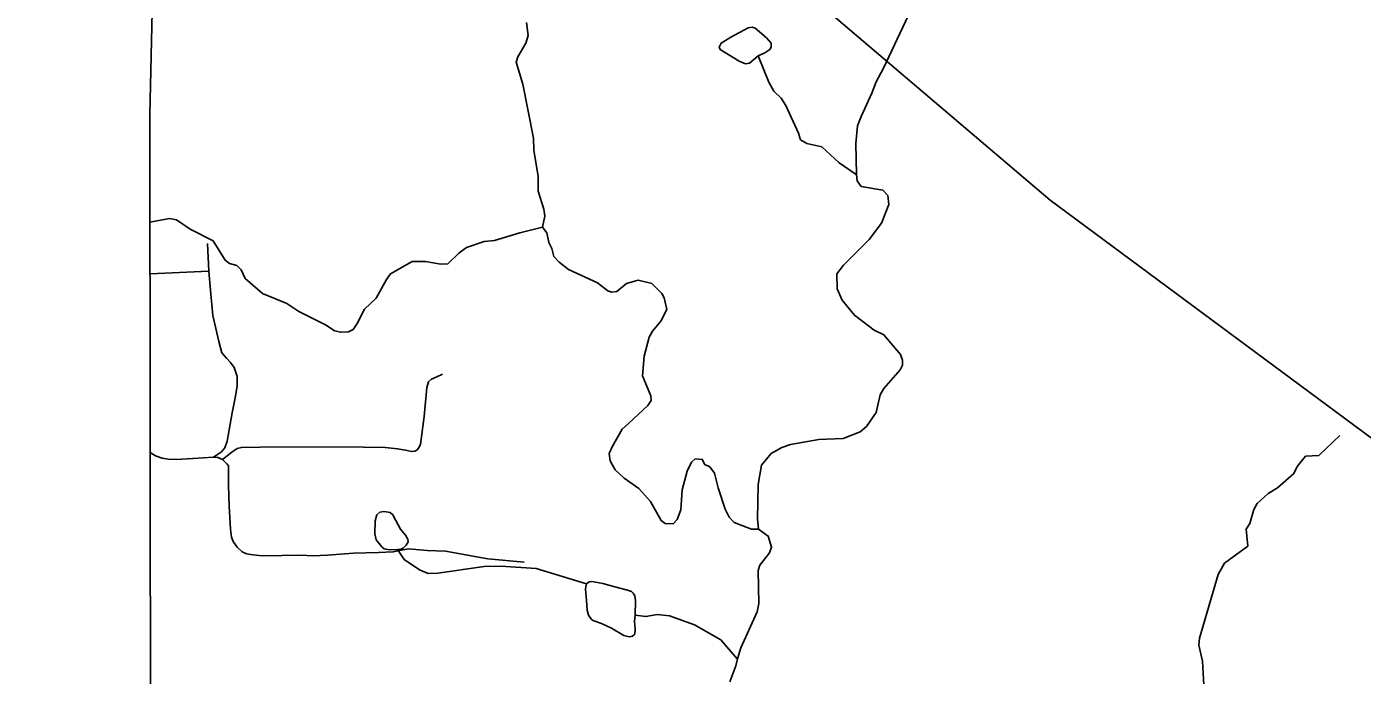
# Model space of a CAD drawing. Extents: x 2056842 to 2160602, y 826753 to 1016856.
# Drawn here: x 2057583 to 2065333, y 901543 to 905308 of the extents above; entities that cross this region are included whole.
import ezdxf

# ---------------------------------------------------------------- set-up
doc = ezdxf.new("R2010")
doc.units = 0
for name, color, linetype in [('Exist Boundary Political CountyLine', 7, 'Continuous'), ('Exist Hydrographic Creek Single Shore', 7, 'Continuous'), ('Exist Hydrographic Misc Water Feature', 7, 'Continuous'), ('Exist Road Non-System Type 51', 7, 'Continuous'), ('Exist Utilities Electrical Transmission Line', 7, 'Continuous')]:
    doc.layers.add(name, color=color, linetype=linetype)

msp = doc.modelspace()

# ---------------------------------------------------------------- linework, layer by layer
at = {"layer": 'Exist Boundary Political CountyLine'}
for points in [[(2059856.6, 1016190.3), (2059992.1, 1014583.5), (2060287.9, 1010619.4), (2060242.2, 1008370.9), (2060207.5, 1006770.5), (2060178.3, 1005306.3), (2060151, 1003993.9), (2060126.7, 1003051.7), (2060085.9, 1001469.5), (2060082.6, 1001042.9), (2059970.1, 996247.2), (2059900.3, 992964.9), (2059780.5, 986400.7), (2059706.7, 983126.5), (2059583, 976558.1), (2059387.4, 966719.6), (2059309.7, 963431.4), (2059197.6, 956451.1), (2059161.2, 955539), (2058926.7, 940379.5), (2058724.8, 928102.2), (2058408.1, 910016.3), (2058297.2, 904795.7)], [(2058297.2, 904795.7), (2058303.6, 899210.9), (2058216.3, 894228.4), (2058153.8, 887046.6), (2058114.2, 884097.1), (2057934.2, 870695.4), (2057845.2, 864146.4), (2057782.3, 859231.4), (2057747.6, 856800.4), (2057703.7, 853375), (2057690, 853331.4), (2057682.4, 853304.8), (2057671.9, 853284), (2057665.5, 853266.1), (2057651.1, 853246.4), (2057634.7, 853224.7), (2057616.3, 853207.1), (2057582.7, 853187.7)]]:
    msp.add_lwpolyline(points, dxfattribs=at)
at = {"layer": 'Exist Hydrographic Creek Single Shore'}
for points in [[(2062761.4, 905508.3), (2062554.3, 905067.9), (2062512.4, 904987.8), (2062486.6, 904921.7), (2062424.9, 904787.7), (2062404.9, 904733.5), (2062395.2, 904629.5), (2062397.5, 904449.7)], [(2060484, 905331.9), (2060492.1, 905257.9), (2060480.1, 905211.9), (2060432.3, 905133.9), (2060422.5, 905101.9), (2060462.6, 904973.9), (2060523.1, 904660.2), (2060525.3, 904592.1), (2060551.6, 904438.1), (2060551.8, 904354.1), (2060583.8, 904248.3), (2060590, 904208.3), (2060576.1, 904144.2)], [(2062397.5, 904449.7), (2062401.5, 904413.6), (2062425.6, 904379.7), (2062551.6, 904359.9), (2062579.6, 904327.9), (2062585.7, 904275.9), (2062543.9, 904168), (2062472.1, 904071.9), (2062322.4, 903923.5), (2062284.5, 903873.5), (2062286.7, 903785.4), (2062314.8, 903721.5), (2062387, 903633.7), (2062501.2, 903545.8), (2062557.1, 903520), (2062653.3, 903404.2), (2062665.4, 903372.2), (2062665.5, 903344.2), (2062651.5, 903316.2), (2062557.6, 903208), (2062535.9, 903172), (2062511.9, 903067.9), (2062456.1, 902987.8), (2062420.2, 902955.8), (2062320.2, 902917.6), (2062180.2, 902911.3), (2062014.4, 902882.9), (2061964.5, 902865), (2061902.5, 902830.8), (2061846.5, 902762.8), (2061826.8, 902650.6), (2061823.3, 902450.6), (2061829.2, 902390.7)], [(2060576.1, 904144.2), (2060600.2, 904112.3), (2060612.3, 904056.2), (2060630.3, 904020.3), (2060642.4, 903974.4), (2060672.5, 903940.4), (2060726.6, 903898.5), (2060894.6, 903820.8), (2060954.7, 903774.9), (2060978.7, 903767), (2061006.8, 903771.1), (2061062.6, 903817.1), (2061130.6, 903837.3), (2061210.6, 903817.5), (2061268.8, 903759.6), (2061282.9, 903733.5), (2061296.9, 903665.7), (2061263.1, 903599.5), (2061215.1, 903541.5), (2061195.2, 903505.3), (2061165.5, 903395.3), (2061155.7, 903281.3), (2061204, 903165.5), (2061206, 903137.4), (2061188, 903109.4), (2061074.2, 903005.1), (2061038.3, 902971.1), (2060980.4, 902869.1), (2060962.6, 902831), (2060968.7, 902787.1), (2060998.6, 902735.1), (2061050.8, 902687.2), (2061134.8, 902627.4), (2061203.1, 902551.4), (2061265.2, 902441.5), (2061287.2, 902423.7), (2061335.2, 902421.7), (2061357.1, 902447.8), (2061379.1, 902503.8), (2061386.9, 902619.8), (2061414.7, 902727.9), (2061440.6, 902780), (2061462.6, 902799.9), (2061502.6, 902796.1), (2061518.5, 902766.1), (2061546.7, 902752.2), (2061574.7, 902716.2), (2061594.8, 902632.1), (2061637, 902508.3), (2061659.2, 902460.4), (2061689.2, 902430.4), (2061789.2, 902390.7), (2061829.2, 902390.7)], [(2065204, 902934.9), (2065080.4, 902818.8), (2065004.3, 902814.6), (2064956.4, 902754.6), (2064936.6, 902714.6), (2064840.6, 902630.4), (2064786.8, 902598.3), (2064722.8, 902540.2), (2064704.8, 902506.1), (2064681.1, 902424), (2064659.1, 902392.1), (2064669.2, 902292.1), (2064533.6, 902193.8), (2064497.6, 902127.8), (2064388.3, 901757.6), (2064384.3, 901717.4), (2064406.6, 901625.6), (2064414.7, 901485.6)], [(2061829.2, 902390.7), (2061885.4, 902350.7), (2061905.5, 902286.9), (2061893.4, 902254.7), (2061837.7, 902182.7), (2061827.7, 902150.7), (2061832.1, 901958.8), (2061822.1, 901910.7), (2061726.6, 901702.5), (2061706.7, 901638.5)], [(2061706.7, 901638.5), (2061698.8, 901598.4), (2061662.9, 901504.4)]]:
    msp.add_lwpolyline(points, dxfattribs=at)
at = {"layer": 'Exist Hydrographic Misc Water Feature'}
for points in [[(2061827.8, 905138.3), (2061776.4, 905096.4), (2061753.4, 905092.3), (2061716.9, 905108.6), (2061607.4, 905174.8), (2061600.7, 905189.7), (2061612.8, 905212.7), (2061669.6, 905246.5), (2061769.7, 905302), (2061792.7, 905304.7), (2061810.2, 905299.3), (2061875.1, 905243.8), (2061903.5, 905212.7), (2061903.5, 905189.7), (2061895.4, 905176.2), (2061867, 905155.9), (2061827.8, 905138.3)], [(2061827.8, 905138.3), (2061890.4, 904987), (2061918.9, 904933.2), (2061960.7, 904893.1), (2061988.8, 904851.1), (2062061, 904689.6), (2062072.9, 904651.7), (2062109.1, 904629.5), (2062197.3, 904609.7), (2062297.2, 904517.9), (2062397.2, 904450.3)], [(2058297.9, 904173.4), (2058412.1, 904194.6), (2058452, 904186.9), (2058532.2, 904133), (2058664.1, 904065), (2058734.8, 903953.2), (2058758.6, 903933.5), (2058802.5, 903921.5), (2058826.7, 903897.6), (2058850.7, 903845.6), (2058951.1, 903759.8), (2059093.2, 903702.1), (2059161.3, 903654), (2059321.5, 903574.5), (2059369.2, 903542.5), (2059405.3, 903534.6), (2059449.4, 903536.9), (2059477.3, 903550.9), (2059501.1, 903584.6), (2059542.7, 903668.7), (2059610.8, 903733.1), (2059670.5, 903841), (2059694.5, 903873), (2059820.4, 903945.2), (2059896.4, 903945.5), (2059986.4, 903929.8), (2060026.4, 903931.8), (2060090.2, 903993.9), (2060134.3, 904025.8), (2060238, 904062), (2060298.1, 904066.3), (2060444.1, 904110.7), (2060576, 904144.7)], [(2059734.7, 902273.2), (2059688.7, 902270.9), (2059656.5, 902277.8), (2059642.7, 902289.4), (2059611.6, 902328.5), (2059602.4, 902364.2), (2059604.7, 902440.1), (2059613.9, 902473.5), (2059631.2, 902489.6), (2059657.6, 902493), (2059691, 902488.4), (2059708.2, 902473.5), (2059724.3, 902442.4), (2059751.9, 902391.8), (2059780.7, 902356.1), (2059794.5, 902333.1), (2059796.8, 902318.1), (2059784.1, 902298.6), (2059768, 902280.1), (2059754.2, 902274.4), (2059734.7, 902273.2)], [(2059734.7, 902273.2), (2059773.6, 902215.4), (2059861.8, 902155.3), (2059911.8, 902133.6), (2059967.8, 902135.7), (2060237.6, 902174.2), (2060334, 902176.3), (2060539.5, 902162.9), (2060832, 902073.5)], [(2060832, 902073.5), (2060827.4, 902057.3), (2060826.3, 902043.5), (2060832, 901976.8), (2060834.3, 901921.6), (2060843.5, 901891.6), (2060860.8, 901866.3), (2060874.6, 901859.4), (2060918.3, 901843.3), (2060976.9, 901815.7), (2061047.1, 901774.3), (2061079.3, 901766.2), (2061098.8, 901769.6), (2061111.5, 901782.3), (2061113.8, 901811.1), (2061109.2, 901857.1), (2061114, 901892)], [(2060832, 902073.5), (2060847, 902085), (2060863.1, 902087.3), (2060926.3, 902075.8), (2060995.3, 902056.2), (2061070.1, 902036.6), (2061093.1, 902029.7), (2061102.3, 902019.4), (2061112.6, 902003.3), (2061116.1, 901976.8), (2061114, 901892)], [(2061114, 901892), (2061176, 901884.2), (2061242.2, 901896.1), (2061312.3, 901888.3), (2061458.3, 901836.5), (2061610.3, 901748.9), (2061706.6, 901638.9)]]:
    msp.add_lwpolyline(points, dxfattribs=at)
at = {"layer": 'Exist Road Non-System Type 51'}
for q in [(2058631, 904050.1), (2058298.3, 903873.9)]:
    msp.add_line((2058639.4, 903889.5), q, dxfattribs=at)
for points in [[(2058639.4, 903889.5), (2058650.3, 903755.5), (2058663.6, 903631.1), (2058698, 903480.2), (2058714.9, 903415)], [(2058666, 902810), (2058713.7, 902840.2), (2058731.8, 902864.3), (2058746.2, 902903), (2058775.2, 903066), (2058793.9, 903163.8), (2058804.8, 903224.2), (2058803.6, 903254.4), (2058803.6, 903277.3), (2058786.1, 903329.2), (2058764.4, 903359.4), (2058742.6, 903383.6), (2058714.9, 903415)], [(2059996.1, 903290.6), (2059962.3, 903276.1), (2059932.1, 903261.6), (2059915.2, 903245.9), (2059904.4, 903213.3), (2059888.7, 903044.3), (2059868.2, 902883.7), (2059858.5, 902863.1), (2059847.6, 902849.9), (2059835.6, 902843.8), (2059815.1, 902841.4), (2059781.3, 902849.9), (2059735.4, 902858.3), (2059663, 902865.5), (2059537.4, 902866.8), (2059295.4, 902869.2), (2058937.6, 902866.8), (2058828.3, 902865.5), (2058804.2, 902859.5), (2058772.8, 902839), (2058746.2, 902817.2), (2058719.7, 902795.5)], [(2058666, 902810), (2058547.7, 902801.5), (2058449.9, 902795.5), (2058404.1, 902797.9), (2058369.1, 902804), (2058329.2, 902817.2), (2058299.5, 902835.9)], [(2058719.7, 902795.5), (2058692.5, 902806.4), (2058666, 902810)], [(2060470.5, 902199), (2060259.2, 902218.3), (2060012.4, 902263), (2059907.4, 902266.6), (2059798.2, 902276.3), (2059758.3, 902269), (2059708.8, 902260.6), (2059624.3, 902255.7), (2059478.3, 902252.1), (2059329.2, 902240), (2059243.5, 902236.4), (2059174.7, 902241.2), (2058952, 902236.4), (2058895.3, 902242.5), (2058857.9, 902248.5), (2058832.6, 902260.6), (2058803.6, 902287.1), (2058780.6, 902319.7), (2058771, 902345.1), (2058765, 902392.2), (2058757.7, 902523.8), (2058754.1, 902644.6), (2058754.1, 902742.4), (2058752.9, 902758.1), (2058743.2, 902771.4), (2058719.7, 902795.5)]]:
    msp.add_lwpolyline(points, dxfattribs=at)
at = {"layer": 'Exist Utilities Electrical Transmission Line'}
msp.add_lwpolyline([(2070228.8, 900032.1), (2068476.6, 901324), (2068009.4, 901520.9), (2066435.5, 902603.7), (2065648.6, 902726.7), (2063521.4, 904301.7), (2058379.6, 908676.4)], dxfattribs=at)

doc.saveas('drawing.dxf')
